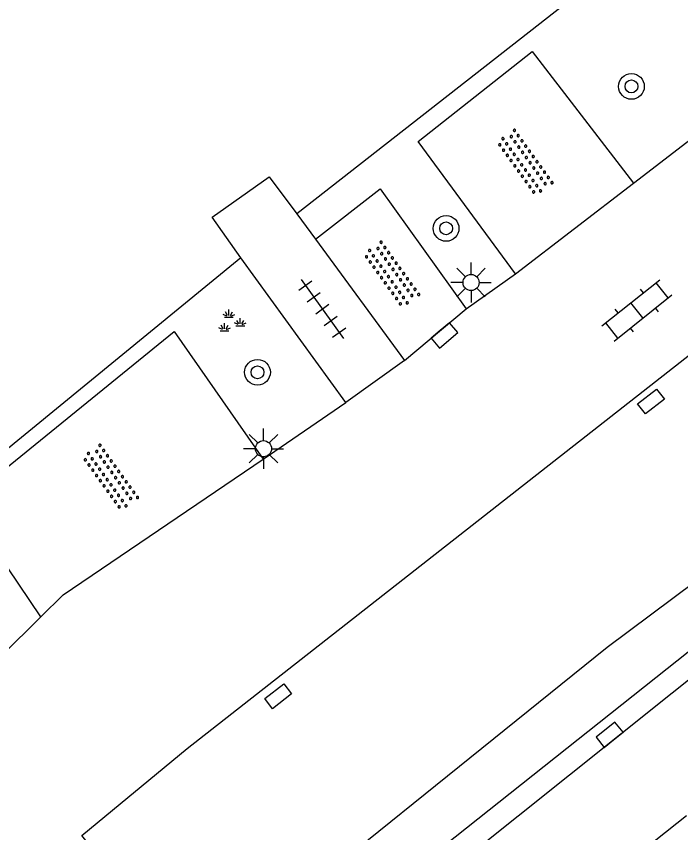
# Model space of a CAD drawing. Extents: x 131000 to 133014, y 396499 to 399001.
# Drawn here: x 132286.92 to 132307.57, y 397100.94 to 397126.3 of the extents above; entities that cross this region are included whole.
import ezdxf

# ---------------------------------------------------------------- set-up
doc = ezdxf.new("R2010")
doc.units = 0
for name, color, linetype in [('gg-afsc-hekwerk', 7, 'Continuous'), ('gg-knt-verharding', 7, 'Continuous'), ('gg-knt-verharding nz', 7, 'Continuous'), ('gt-grn-groengrens', 7, 'Continuous'), ('gt-symb-boom', 7, 'Continuous'), ('gt-symb-groenvak', 7, 'Continuous'), ('gt-symb-klinker verharding', 7, 'Continuous'), ('gt-symb-kolk', 7, 'Continuous'), ('gt-symb-kolk center center', 7, 'Continuous'), ('gt-symb-lichtmast', 7, 'Continuous'), ('gt-symb-overige verharding', 7, 'Continuous'), ('gt-symb-tegel verharding', 7, 'Continuous')]:
    doc.layers.add(name, color=color, linetype=linetype)

# ---------------------------------------------------------------- blocks, each defined once
blk = doc.blocks.new('gt0-BOOM')
at = {"layer": 'gt-symb-boom'}
for radius in [0.4, 0.2]:
    blk.add_circle((0, 0), radius, dxfattribs=at)
blk = doc.blocks.new('gt0-OVH')
at = {"layer": 'gt-symb-overige verharding'}
for points in [[(-0.972, 0.298), (-0.967, 0.308), (-0.965, 0.319), (-0.966, 0.33), (-0.971, 0.34), (-0.978, 0.348), (-0.988, 0.353), (-0.999, 0.355), (-1.01, 0.354), (-1.02, 0.349), (-1.028, 0.342), (-1.033, 0.332), (-1.035, 0.321), (-1.034, 0.31), (-1.029, 0.3), (-1.022, 0.292), (-1.012, 0.287), (-1.001, 0.285), (-0.99, 0.286), (-0.98, 0.291)], [(-0.772, 0.298), (-0.767, 0.308), (-0.765, 0.319), (-0.766, 0.33), (-0.771, 0.34), (-0.778, 0.348), (-0.788, 0.353), (-0.799, 0.355), (-0.81, 0.354), (-0.82, 0.349), (-0.828, 0.342), (-0.833, 0.332), (-0.835, 0.321), (-0.834, 0.31), (-0.829, 0.3), (-0.822, 0.292), (-0.812, 0.287), (-0.801, 0.285), (-0.79, 0.286), (-0.78, 0.291)], [(-0.572, 0.298), (-0.567, 0.308), (-0.565, 0.319), (-0.566, 0.33), (-0.571, 0.34), (-0.578, 0.348), (-0.588, 0.353), (-0.599, 0.355), (-0.61, 0.354), (-0.62, 0.349), (-0.628, 0.342), (-0.633, 0.332), (-0.635, 0.321), (-0.634, 0.31), (-0.629, 0.3), (-0.622, 0.292), (-0.612, 0.287), (-0.601, 0.285), (-0.59, 0.286), (-0.58, 0.291)], [(-0.372, 0.298), (-0.367, 0.308), (-0.365, 0.319), (-0.366, 0.33), (-0.371, 0.34), (-0.378, 0.348), (-0.388, 0.353), (-0.399, 0.355), (-0.41, 0.354), (-0.42, 0.349), (-0.428, 0.342), (-0.433, 0.332), (-0.435, 0.321), (-0.434, 0.31), (-0.429, 0.3), (-0.422, 0.292), (-0.412, 0.287), (-0.401, 0.285), (-0.39, 0.286), (-0.38, 0.291)], [(-0.172, 0.298), (-0.167, 0.308), (-0.165, 0.319), (-0.166, 0.33), (-0.171, 0.34), (-0.178, 0.348), (-0.188, 0.353), (-0.199, 0.355), (-0.21, 0.354), (-0.22, 0.349), (-0.228, 0.342), (-0.233, 0.332), (-0.235, 0.321), (-0.234, 0.31), (-0.229, 0.3), (-0.222, 0.292), (-0.212, 0.287), (-0.201, 0.285), (-0.19, 0.286), (-0.18, 0.291)], [(0.028, 0.298), (0.033, 0.308), (0.035, 0.319), (0.034, 0.33), (0.029, 0.34), (0.022, 0.348), (0.012, 0.353), (0.001, 0.355), (-0.01, 0.354), (-0.02, 0.349), (-0.028, 0.342), (-0.033, 0.332), (-0.035, 0.321), (-0.034, 0.31), (-0.029, 0.3), (-0.022, 0.292), (-0.012, 0.287), (-0.001, 0.285), (0.01, 0.286), (0.02, 0.291)], [(0.228, 0.298), (0.233, 0.308), (0.235, 0.319), (0.234, 0.33), (0.229, 0.34), (0.222, 0.348), (0.212, 0.353), (0.201, 0.355), (0.19, 0.354), (0.18, 0.349), (0.172, 0.342), (0.167, 0.332), (0.165, 0.321), (0.166, 0.31), (0.171, 0.3), (0.178, 0.292), (0.188, 0.287), (0.199, 0.285), (0.21, 0.286), (0.22, 0.291)], [(0.428, 0.298), (0.433, 0.308), (0.435, 0.319), (0.434, 0.33), (0.429, 0.34), (0.422, 0.348), (0.412, 0.353), (0.401, 0.355), (0.39, 0.354), (0.38, 0.349), (0.372, 0.342), (0.367, 0.332), (0.365, 0.321), (0.366, 0.31), (0.371, 0.3), (0.378, 0.292), (0.388, 0.287), (0.399, 0.285), (0.41, 0.286), (0.42, 0.291)], [(0.628, 0.298), (0.633, 0.308), (0.635, 0.319), (0.634, 0.33), (0.629, 0.34), (0.622, 0.348), (0.612, 0.353), (0.601, 0.355), (0.59, 0.354), (0.58, 0.349), (0.572, 0.342), (0.567, 0.332), (0.565, 0.321), (0.566, 0.31), (0.571, 0.3), (0.578, 0.292), (0.588, 0.287), (0.599, 0.285), (0.61, 0.286), (0.62, 0.291)], [(0.828, 0.298), (0.833, 0.308), (0.835, 0.319), (0.834, 0.33), (0.829, 0.34), (0.822, 0.348), (0.812, 0.353), (0.801, 0.355), (0.79, 0.354), (0.78, 0.349), (0.772, 0.342), (0.767, 0.332), (0.765, 0.321), (0.766, 0.31), (0.771, 0.3), (0.778, 0.292), (0.788, 0.287), (0.799, 0.285), (0.81, 0.286), (0.82, 0.291)], [(1.028, 0.298), (1.033, 0.308), (1.035, 0.319), (1.034, 0.33), (1.029, 0.34), (1.022, 0.348), (1.012, 0.353), (1.001, 0.355), (0.99, 0.354), (0.98, 0.349), (0.972, 0.342), (0.967, 0.332), (0.965, 0.321), (0.966, 0.31), (0.971, 0.3), (0.978, 0.292), (0.988, 0.287), (0.999, 0.285), (1.01, 0.286), (1.02, 0.291)], [(-0.872, 0.106), (-0.867, 0.116), (-0.865, 0.126), (-0.866, 0.137), (-0.871, 0.147), (-0.878, 0.156), (-0.888, 0.161), (-0.899, 0.163), (-0.91, 0.162), (-0.92, 0.157), (-0.928, 0.15), (-0.933, 0.14), (-0.935, 0.129), (-0.934, 0.118), (-0.929, 0.108), (-0.922, 0.1), (-0.912, 0.095), (-0.901, 0.092), (-0.89, 0.094), (-0.88, 0.098)], [(-0.672, 0.106), (-0.667, 0.116), (-0.665, 0.126), (-0.666, 0.137), (-0.671, 0.147), (-0.678, 0.156), (-0.688, 0.161), (-0.699, 0.163), (-0.71, 0.162), (-0.72, 0.157), (-0.728, 0.15), (-0.733, 0.14), (-0.735, 0.129), (-0.734, 0.118), (-0.729, 0.108), (-0.722, 0.1), (-0.712, 0.095), (-0.701, 0.092), (-0.69, 0.094), (-0.68, 0.098)], [(-0.472, 0.106), (-0.467, 0.116), (-0.465, 0.126), (-0.466, 0.137), (-0.471, 0.147), (-0.478, 0.156), (-0.488, 0.161), (-0.499, 0.163), (-0.51, 0.162), (-0.52, 0.157), (-0.528, 0.15), (-0.533, 0.14), (-0.535, 0.129), (-0.534, 0.118), (-0.529, 0.108), (-0.522, 0.1), (-0.512, 0.095), (-0.501, 0.092), (-0.49, 0.094), (-0.48, 0.098)], [(-0.272, 0.106), (-0.267, 0.116), (-0.265, 0.126), (-0.266, 0.137), (-0.271, 0.147), (-0.278, 0.156), (-0.288, 0.161), (-0.299, 0.163), (-0.31, 0.162), (-0.32, 0.157), (-0.328, 0.15), (-0.333, 0.14), (-0.335, 0.129), (-0.334, 0.118), (-0.329, 0.108), (-0.322, 0.1), (-0.312, 0.095), (-0.301, 0.092), (-0.29, 0.094), (-0.28, 0.098)], [(-0.072, 0.106), (-0.067, 0.116), (-0.065, 0.126), (-0.066, 0.137), (-0.071, 0.147), (-0.078, 0.156), (-0.088, 0.161), (-0.099, 0.163), (-0.11, 0.162), (-0.12, 0.157), (-0.128, 0.15), (-0.133, 0.14), (-0.135, 0.129), (-0.134, 0.118), (-0.129, 0.108), (-0.122, 0.1), (-0.112, 0.095), (-0.101, 0.092), (-0.09, 0.094), (-0.08, 0.098)], [(0.128, 0.106), (0.133, 0.116), (0.135, 0.126), (0.134, 0.137), (0.129, 0.147), (0.122, 0.156), (0.112, 0.161), (0.101, 0.163), (0.09, 0.162), (0.08, 0.157), (0.072, 0.15), (0.067, 0.14), (0.065, 0.129), (0.066, 0.118), (0.071, 0.108), (0.078, 0.1), (0.088, 0.095), (0.099, 0.092), (0.11, 0.094), (0.12, 0.098)], [(0.328, 0.106), (0.333, 0.116), (0.335, 0.126), (0.334, 0.137), (0.329, 0.147), (0.322, 0.156), (0.312, 0.161), (0.301, 0.163), (0.29, 0.162), (0.28, 0.157), (0.272, 0.15), (0.267, 0.14), (0.265, 0.129), (0.266, 0.118), (0.271, 0.108), (0.278, 0.1), (0.288, 0.095), (0.299, 0.092), (0.31, 0.094), (0.32, 0.098)], [(0.528, 0.106), (0.533, 0.116), (0.535, 0.126), (0.534, 0.137), (0.529, 0.147), (0.522, 0.156), (0.512, 0.161), (0.501, 0.163), (0.49, 0.162), (0.48, 0.157), (0.472, 0.15), (0.467, 0.14), (0.465, 0.129), (0.466, 0.118), (0.471, 0.108), (0.478, 0.1), (0.488, 0.095), (0.499, 0.092), (0.51, 0.094), (0.52, 0.098)], [(0.728, 0.106), (0.733, 0.116), (0.735, 0.126), (0.734, 0.137), (0.729, 0.147), (0.722, 0.156), (0.712, 0.161), (0.701, 0.163), (0.69, 0.162), (0.68, 0.157), (0.672, 0.15), (0.667, 0.14), (0.665, 0.129), (0.666, 0.118), (0.671, 0.108), (0.678, 0.1), (0.688, 0.095), (0.699, 0.092), (0.71, 0.094), (0.72, 0.098)], [(0.928, 0.106), (0.933, 0.116), (0.935, 0.126), (0.934, 0.137), (0.929, 0.147), (0.922, 0.156), (0.912, 0.161), (0.901, 0.163), (0.89, 0.162), (0.88, 0.157), (0.872, 0.15), (0.867, 0.14), (0.865, 0.129), (0.866, 0.118), (0.871, 0.108), (0.878, 0.1), (0.888, 0.095), (0.899, 0.092), (0.91, 0.094), (0.92, 0.098)], [(-0.972, -0.142), (-0.967, -0.132), (-0.965, -0.121), (-0.966, -0.11), (-0.971, -0.1), (-0.978, -0.092), (-0.988, -0.087), (-0.999, -0.085), (-1.01, -0.086), (-1.02, -0.091), (-1.028, -0.098), (-1.033, -0.108), (-1.035, -0.119), (-1.034, -0.13), (-1.029, -0.14), (-1.022, -0.148), (-1.012, -0.153), (-1.001, -0.155), (-0.99, -0.154), (-0.98, -0.149)], [(-0.772, -0.142), (-0.767, -0.132), (-0.765, -0.121), (-0.766, -0.11), (-0.771, -0.1), (-0.778, -0.092), (-0.788, -0.087), (-0.799, -0.085), (-0.81, -0.086), (-0.82, -0.091), (-0.828, -0.098), (-0.833, -0.108), (-0.835, -0.119), (-0.834, -0.13), (-0.829, -0.14), (-0.822, -0.148), (-0.812, -0.153), (-0.801, -0.155), (-0.79, -0.154), (-0.78, -0.149)], [(-0.572, -0.142), (-0.567, -0.132), (-0.565, -0.121), (-0.566, -0.11), (-0.571, -0.1), (-0.578, -0.092), (-0.588, -0.087), (-0.599, -0.085), (-0.61, -0.086), (-0.62, -0.091), (-0.628, -0.098), (-0.633, -0.108), (-0.635, -0.119), (-0.634, -0.13), (-0.629, -0.14), (-0.622, -0.148), (-0.612, -0.153), (-0.601, -0.155), (-0.59, -0.154), (-0.58, -0.149)], [(-0.372, -0.142), (-0.367, -0.132), (-0.365, -0.121), (-0.366, -0.11), (-0.371, -0.1), (-0.378, -0.092), (-0.388, -0.087), (-0.399, -0.085), (-0.41, -0.086), (-0.42, -0.091), (-0.428, -0.098), (-0.433, -0.108), (-0.435, -0.119), (-0.434, -0.13), (-0.429, -0.14), (-0.422, -0.148), (-0.412, -0.153), (-0.401, -0.155), (-0.39, -0.154), (-0.38, -0.149)], [(-0.172, -0.142), (-0.167, -0.132), (-0.165, -0.121), (-0.166, -0.11), (-0.171, -0.1), (-0.178, -0.092), (-0.188, -0.087), (-0.199, -0.085), (-0.21, -0.086), (-0.22, -0.091), (-0.228, -0.098), (-0.233, -0.108), (-0.235, -0.119), (-0.234, -0.13), (-0.229, -0.14), (-0.222, -0.148), (-0.212, -0.153), (-0.201, -0.155), (-0.19, -0.154), (-0.18, -0.149)], [(0.028, -0.142), (0.033, -0.132), (0.035, -0.121), (0.034, -0.11), (0.029, -0.1), (0.022, -0.092), (0.012, -0.087), (0.001, -0.085), (-0.01, -0.086), (-0.02, -0.091), (-0.028, -0.098), (-0.033, -0.108), (-0.035, -0.119), (-0.034, -0.13), (-0.029, -0.14), (-0.022, -0.148), (-0.012, -0.153), (-0.001, -0.155), (0.01, -0.154), (0.02, -0.149)], [(0.228, -0.142), (0.233, -0.132), (0.235, -0.121), (0.234, -0.11), (0.229, -0.1), (0.222, -0.092), (0.212, -0.087), (0.201, -0.085), (0.19, -0.086), (0.18, -0.091), (0.172, -0.098), (0.167, -0.108), (0.165, -0.119), (0.166, -0.13), (0.171, -0.14), (0.178, -0.148), (0.188, -0.153), (0.199, -0.155), (0.21, -0.154), (0.22, -0.149)], [(0.428, -0.142), (0.433, -0.132), (0.435, -0.121), (0.434, -0.11), (0.429, -0.1), (0.422, -0.092), (0.412, -0.087), (0.401, -0.085), (0.39, -0.086), (0.38, -0.091), (0.372, -0.098), (0.367, -0.108), (0.365, -0.119), (0.366, -0.13), (0.371, -0.14), (0.378, -0.148), (0.388, -0.153), (0.399, -0.155), (0.41, -0.154), (0.42, -0.149)], [(0.628, -0.142), (0.633, -0.132), (0.635, -0.121), (0.634, -0.11), (0.629, -0.1), (0.622, -0.092), (0.612, -0.087), (0.601, -0.085), (0.59, -0.086), (0.58, -0.091), (0.572, -0.098), (0.567, -0.108), (0.565, -0.119), (0.566, -0.13), (0.571, -0.14), (0.578, -0.148), (0.588, -0.153), (0.599, -0.155), (0.61, -0.154), (0.62, -0.149)], [(0.828, -0.142), (0.833, -0.132), (0.835, -0.121), (0.834, -0.11), (0.829, -0.1), (0.822, -0.092), (0.812, -0.087), (0.801, -0.085), (0.79, -0.086), (0.78, -0.091), (0.772, -0.098), (0.767, -0.108), (0.765, -0.119), (0.766, -0.13), (0.771, -0.14), (0.778, -0.148), (0.788, -0.153), (0.799, -0.155), (0.81, -0.154), (0.82, -0.149)], [(1.028, -0.142), (1.033, -0.132), (1.035, -0.121), (1.034, -0.11), (1.029, -0.1), (1.022, -0.092), (1.012, -0.087), (1.001, -0.085), (0.99, -0.086), (0.98, -0.091), (0.972, -0.098), (0.967, -0.108), (0.965, -0.119), (0.966, -0.13), (0.971, -0.14), (0.978, -0.148), (0.988, -0.153), (0.999, -0.155), (1.01, -0.154), (1.02, -0.149)], [(-0.872, -0.334), (-0.867, -0.324), (-0.865, -0.314), (-0.866, -0.303), (-0.871, -0.293), (-0.878, -0.284), (-0.888, -0.279), (-0.899, -0.277), (-0.91, -0.278), (-0.92, -0.283), (-0.928, -0.29), (-0.933, -0.3), (-0.935, -0.311), (-0.934, -0.322), (-0.929, -0.332), (-0.922, -0.34), (-0.912, -0.345), (-0.901, -0.348), (-0.89, -0.346), (-0.88, -0.342)], [(-0.672, -0.334), (-0.667, -0.324), (-0.665, -0.314), (-0.666, -0.303), (-0.671, -0.293), (-0.678, -0.284), (-0.688, -0.279), (-0.699, -0.277), (-0.71, -0.278), (-0.72, -0.283), (-0.728, -0.29), (-0.733, -0.3), (-0.735, -0.311), (-0.734, -0.322), (-0.729, -0.332), (-0.722, -0.34), (-0.712, -0.345), (-0.701, -0.348), (-0.69, -0.346), (-0.68, -0.342)], [(-0.472, -0.334), (-0.467, -0.324), (-0.465, -0.314), (-0.466, -0.303), (-0.471, -0.293), (-0.478, -0.284), (-0.488, -0.279), (-0.499, -0.277), (-0.51, -0.278), (-0.52, -0.283), (-0.528, -0.29), (-0.533, -0.3), (-0.535, -0.311), (-0.534, -0.322), (-0.529, -0.332), (-0.522, -0.34), (-0.512, -0.345), (-0.501, -0.348), (-0.49, -0.346), (-0.48, -0.342)], [(-0.272, -0.334), (-0.267, -0.324), (-0.265, -0.314), (-0.266, -0.303), (-0.271, -0.293), (-0.278, -0.284), (-0.288, -0.279), (-0.299, -0.277), (-0.31, -0.278), (-0.32, -0.283), (-0.328, -0.29), (-0.333, -0.3), (-0.335, -0.311), (-0.334, -0.322), (-0.329, -0.332), (-0.322, -0.34), (-0.312, -0.345), (-0.301, -0.348), (-0.29, -0.346), (-0.28, -0.342)], [(-0.072, -0.334), (-0.067, -0.324), (-0.065, -0.314), (-0.066, -0.303), (-0.071, -0.293), (-0.078, -0.284), (-0.088, -0.279), (-0.099, -0.277), (-0.11, -0.278), (-0.12, -0.283), (-0.128, -0.29), (-0.133, -0.3), (-0.135, -0.311), (-0.134, -0.322), (-0.129, -0.332), (-0.122, -0.34), (-0.112, -0.345), (-0.101, -0.348), (-0.09, -0.346), (-0.08, -0.342)], [(0.128, -0.334), (0.133, -0.324), (0.135, -0.314), (0.134, -0.303), (0.129, -0.293), (0.122, -0.284), (0.112, -0.279), (0.101, -0.277), (0.09, -0.278), (0.08, -0.283), (0.072, -0.29), (0.067, -0.3), (0.065, -0.311), (0.066, -0.322), (0.071, -0.332), (0.078, -0.34), (0.088, -0.345), (0.099, -0.348), (0.11, -0.346), (0.12, -0.342)], [(0.328, -0.334), (0.333, -0.324), (0.335, -0.314), (0.334, -0.303), (0.329, -0.293), (0.322, -0.284), (0.312, -0.279), (0.301, -0.277), (0.29, -0.278), (0.28, -0.283), (0.272, -0.29), (0.267, -0.3), (0.265, -0.311), (0.266, -0.322), (0.271, -0.332), (0.278, -0.34), (0.288, -0.345), (0.299, -0.348), (0.31, -0.346), (0.32, -0.342)], [(0.528, -0.334), (0.533, -0.324), (0.535, -0.314), (0.534, -0.303), (0.529, -0.293), (0.522, -0.284), (0.512, -0.279), (0.501, -0.277), (0.49, -0.278), (0.48, -0.283), (0.472, -0.29), (0.467, -0.3), (0.465, -0.311), (0.466, -0.322), (0.471, -0.332), (0.478, -0.34), (0.488, -0.345), (0.499, -0.348), (0.51, -0.346), (0.52, -0.342)], [(0.728, -0.334), (0.733, -0.324), (0.735, -0.314), (0.734, -0.303), (0.729, -0.293), (0.722, -0.284), (0.712, -0.279), (0.701, -0.277), (0.69, -0.278), (0.68, -0.283), (0.672, -0.29), (0.667, -0.3), (0.665, -0.311), (0.666, -0.322), (0.671, -0.332), (0.678, -0.34), (0.688, -0.345), (0.699, -0.348), (0.71, -0.346), (0.72, -0.342)], [(0.928, -0.334), (0.933, -0.324), (0.935, -0.314), (0.934, -0.303), (0.929, -0.293), (0.922, -0.284), (0.912, -0.279), (0.901, -0.277), (0.89, -0.278), (0.88, -0.283), (0.872, -0.29), (0.867, -0.3), (0.865, -0.311), (0.866, -0.322), (0.871, -0.332), (0.878, -0.34), (0.888, -0.345), (0.899, -0.348), (0.91, -0.346), (0.92, -0.342)]]:
    blk.add_lwpolyline(points, close=True, dxfattribs=at)
blk = doc.blocks.new('gt0-GRVAK')
at = {"layer": 'gt-symb-groenvak'}
for p, q in [((-0.091, 0.211), (-0.156, 0.322)), ((-0.047, 0.214), (-0.047, 0.393)), ((-0.004, 0.211), (0.061, 0.322)), ((-0.11, 0.189), (-0.228, 0.24)), ((-0.182, 0.153), (0.088, 0.153)), ((0.015, 0.189), (0.133, 0.24)), ((0.262, -0.052), (0.197, 0.059)), ((0.305, -0.049), (0.305, 0.13)), ((0.349, -0.052), (0.414, 0.059)), ((-0.245, -0.228), (-0.363, -0.177)), ((-0.226, -0.206), (-0.291, -0.095)), ((-0.183, -0.203), (-0.183, -0.024)), ((-0.139, -0.206), (-0.074, -0.095)), ((-0.12, -0.228), (-0.002, -0.177)), ((0.243, -0.074), (0.125, -0.023)), ((0.17, -0.11), (0.441, -0.11)), ((0.368, -0.074), (0.486, -0.023)), ((-0.318, -0.264), (-0.047, -0.264))]:
    blk.add_line(p, q, dxfattribs=at)
blk = doc.blocks.new('gt0-LMAST')
at = {"layer": 'gt-symb-lichtmast'}
for p, q in [((-0.005, 0.246), (-0.005, 0.621)), ((-0.182, 0.173), (-0.447, 0.438)), ((0.172, 0.173), (0.437, 0.438)), ((-0.255, -0.004), (-0.63, -0.004)), ((-0.182, -0.181), (-0.447, -0.446)), ((0.437, -0.446), (0.172, -0.181)), ((0.245, -0.004), (0.62, -0.004)), ((-0.005, -0.254), (-0.005, -0.629))]:
    blk.add_line(p, q, dxfattribs=at)
blk.add_circle((-0.005, -0.004), 0.25, dxfattribs=at)
blk = doc.blocks.new('gt0-KOLKCC')
at = {"layer": 'gt-symb-kolk center center'}
blk.add_lwpolyline([(-0.375, 0.2), (0.375, 0.2), (0.375, -0.2), (-0.375, -0.2)], close=True, dxfattribs=at)
blk = doc.blocks.new('gt0-TEG1')
at = {"layer": 'gt-symb-tegel verharding'}
for p, q in [((-1.125, 0), (1.125, 0)), ((-0.9, -0.25), (-0.9, 0.25)), ((-0.45, -0.25), (-0.45, 0.25)), ((0, -0.25), (0, 0.25)), ((0.45, -0.25), (0.45, 0.25)), ((0.9, -0.25), (0.9, 0.25))]:
    blk.add_line(p, q, dxfattribs=at)
blk = doc.blocks.new('gt0-KOLK')
at = {"layer": 'gt-symb-kolk'}
blk.add_lwpolyline([(0, 0), (0.375, 0), (0.375, 0.4), (-0.375, 0.4), (-0.375, 0), (0, 0)], dxfattribs=at)
blk = doc.blocks.new('gt0-KL1')
at = {"layer": 'gt-symb-klinker verharding'}
for p, q in [((-1.15, 0.3), (1.15, 0.3)), ((-1, -0.3), (-1, 0.3)), ((-0.5, 0.3), (-0.5, 0.45)), ((0, -0.3), (0, 0.3)), ((0.5, 0.3), (0.5, 0.45)), ((1, -0.3), (1, 0.3)), ((-1.15, -0.3), (1.15, -0.3)), ((-0.5, -0.45), (-0.5, -0.3)), ((0.5, -0.45), (0.5, -0.3))]:
    blk.add_line(p, q, dxfattribs=at)

msp = doc.modelspace()

# ---------------------------------------------------------------- linework, layer by layer
at = {"layer": 'gg-afsc-hekwerk'}
msp.add_line((132293.008, 397120.055), (132294.776, 397121.312), dxfattribs=at)
at = {"layer": 'gg-knt-verharding'}
for p, q in [((132306.11, 397121.111), (132308.423, 397122.901)), ((132294.776, 397121.312), (132295.641, 397120.159)), ((132302.44, 397118.292), (132306.11, 397121.111)), ((132295.641, 397120.159), (132296.222, 397119.369)), ((132293.9, 397118.797), (132293.008, 397120.055)), ((132296.222, 397119.369), (132298.988, 397115.601)), ((132297.167, 397114.295), (132293.9, 397118.797)), ((132300.902, 397117.209), (132302.44, 397118.292)), ((132298.988, 397115.601), (132300.902, 397117.209)), ((132298.988, 397115.601), (132297.167, 397114.295)), ((132294.589, 397112.544), (132297.167, 397114.295)), ((132286.455, 397106.428), (132287.687, 397107.644))]:
    msp.add_line(p, q, dxfattribs=at)
for points in [[(132331.46, 397126.206), (132305.285, 397106.686), (132292.531, 397096.42), (132288.956, 397100.852)], [(132302.44, 397118.292), (132299.408, 397122.41), (132302.958, 397125.201), (132306.11, 397121.111)], [(132290.543, 397092.714), (132291.407, 397092.589), (132308.902, 397106.554), (132317.423, 397112.96), (132330.707, 397122.986)], [(132296.222, 397119.369), (132298.23, 397120.936), (132300.902, 397117.209)], [(132292.261, 397094.218), (132308.509, 397107.117), (132325.2, 397119.698)], [(132287.687, 397107.644), (132285.274, 397111.194), (132291.826, 397116.504), (132294.589, 397112.544)], [(132287.687, 397107.644), (132288.376, 397108.324), (132294.589, 397112.544)], [(132307.754, 397101.462), (132304.289, 397098.711), (132306.72, 397098.404), (132306.25, 397094.976), (132300.569, 397095.718), (132293.973, 397090.457), (132293.478, 397086.478)]]:
    msp.add_lwpolyline(points, dxfattribs=at)
at = {"layer": 'gg-knt-verharding nz'}
msp.add_lwpolyline([(132288.956, 397100.852), (132292.236, 397103.555), (132314.262, 397120.807), (132328.158, 397130.763)], dxfattribs=at)
at = {"layer": 'gt-grn-groengrens'}
for p, q in [((132309.471, 397130.98), (132295.641, 397120.159)), ((132293.9, 397118.797), (132282.228, 397109.25))]:
    msp.add_line(p, q, dxfattribs=at)

# ---------------------------------------------------------------- block references
at = {"layer": 'gt-symb-boom'}
for p in [(132306.042, 397124.119), (132300.281, 397119.708), (132294.417, 397115.238)]:
    msp.add_blockref('gt0-BOOM', p, dxfattribs=at)
at = {"layer": 'gt-symb-groenvak'}
msp.add_blockref('gt0-GRVAK', (132293.578, 397116.793), dxfattribs=at)
at = {"layer": 'gt-symb-klinker verharding', "rotation": 38.62400398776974}
msp.add_blockref('gt0-KL1', (132306.212, 397117.16), dxfattribs=at)
at = {"layer": 'gt-symb-kolk'}
for p, rotation in [((132300.101, 397116.537), -139.9361274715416), ((132305.488, 397103.821), 38.67619179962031)]:
    msp.add_blockref('gt0-KOLK', p, dxfattribs=dict(at, rotation=rotation))
at = {"layer": 'gt-symb-kolk center center'}
for p, rotation in [((132306.65, 397114.331), 37.6035369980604), ((132295.06, 397105.174), 37.97050166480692)]:
    msp.add_blockref('gt0-KOLKCC', p, dxfattribs=dict(at, rotation=rotation))
at = {"layer": 'gt-symb-lichtmast', "rotation": 90}
for p in [(132301.052, 397118.031), (132294.6, 397112.87)]:
    msp.add_blockref('gt0-LMAST', p, dxfattribs=at)
at = {"layer": 'gt-symb-overige verharding'}
for p, rotation in [((132302.729, 397121.754), -54.2423906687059), ((132298.585, 397118.279), -54.2423906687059), ((132289.844, 397111.972), -54.24239066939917)]:
    msp.add_blockref('gt0-OVH', p, dxfattribs=dict(at, rotation=rotation))
at = {"layer": 'gt-symb-tegel verharding', "rotation": -54.24239066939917}
msp.add_blockref('gt0-TEG1', (132296.431, 397117.204), dxfattribs=at)

doc.saveas('drawing.dxf')
